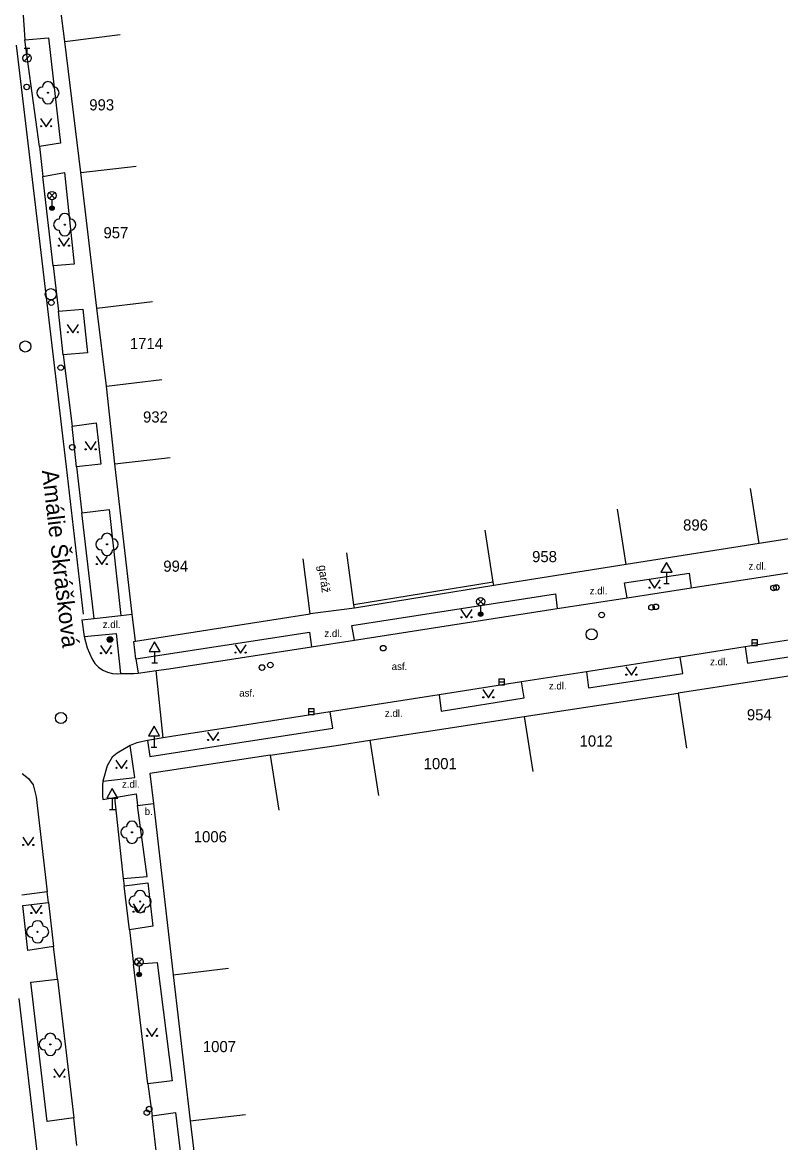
# Model space of a CAD drawing. Extents: x -539515 to -538098, y -1182060 to -1180157.
# Drawn here: x -539218.8 to -539150.8, y -1180478.7 to -1180378.2 of the extents above; entities that cross this region are included whole.
import ezdxf

# ---------------------------------------------------------------- set-up
doc = ezdxf.new("R2010")
doc.units = 0
for name, color, linetype in [('Vrstva 10', 7, 'Continuous'), ('Vrstva 11', 7, 'Continuous'), ('Vrstva 22', 7, 'Continuous'), ('Vrstva 25', 7, 'Continuous'), ('Vrstva 27', 7, 'Continuous'), ('Vrstva 28', 7, 'Continuous'), ('Vrstva 31', 7, 'Continuous'), ('Vrstva 33', 7, 'Continuous'), ('Vrstva 34', 7, 'Continuous'), ('Vrstva 36', 7, 'Continuous'), ('Vrstva 40', 7, 'Continuous'), ('Vrstva 41', 7, 'Continuous'), ('Vrstva 47', 7, 'Continuous'), ('Vrstva 49', 7, 'Continuous'), ('Vrstva 5', 7, 'Continuous'), ('Vrstva 7', 7, 'Continuous')]:
    doc.layers.add(name, color=color, linetype=linetype)

msp = doc.modelspace()

# ---------------------------------------------------------------- linework, layer by layer
at = {"layer": 'Vrstva 10'}
for p, q in [((-539218.77, -1180377.133), (-539218.59, -1180379.789)), ((-539217.32, -1180397.33), (-539219.36, -1180380.27)), ((-539217.3, -1180389.367), (-539218.59, -1180379.789)), ((-539217.3, -1180389.367), (-539216.98, -1180392.039)), ((-539216.05, -1180400.047), (-539216.98, -1180392.039)), ((-539214.86, -1180418.07), (-539217.32, -1180397.33)), ((-539216.05, -1180400.047), (-539215.59, -1180404.133)), ((-539215.17, -1180408.047), (-539215.59, -1180404.133)), ((-539215.17, -1180408.047), (-539214.37, -1180414.43)), ((-539213.97, -1180418.094), (-539214.37, -1180414.43)), ((-539213.35, -1180431.31), (-539214.86, -1180418.07)), ((-539213.97, -1180418.094), (-539213.5, -1180422.211)), ((-539212.386, -1180431.681), (-539213.5, -1180422.211)), ((-539158.812, -1180428.936), (-539146.025, -1180426.945)), ((-539170.838, -1180430.798), (-539164.566, -1180429.818)), ((-539164.566, -1180429.818), (-539158.812, -1180428.936)), ((-539189.014, -1180433.634), (-539170.838, -1180430.798)), ((-539213.497, -1180431.802), (-539213.271, -1180433.291)), ((-539192.899, -1180434.225), (-539189.014, -1180433.634)), ((-539146.424, -1180433.07), (-539153.962, -1180434.238)), ((-539205.689, -1180436.214), (-539192.899, -1180434.225)), ((-539153.962, -1180434.238), (-539159.805, -1180435.149)), ((-539159.805, -1180435.149), (-539168.224, -1180436.457)), ((-539206.183, -1180442.393), (-539206.815, -1180436.363)), ((-539168.224, -1180436.457), (-539174.045, -1180437.369)), ((-539174.045, -1180437.369), (-539181.444, -1180438.529)), ((-539181.444, -1180438.529), (-539191.218, -1180440.043)), ((-539191.218, -1180440.043), (-539199.643, -1180441.37)), ((-539199.643, -1180441.37), (-539205.452, -1180442.278)), ((-539218.851, -1180445.6), (-539218.288, -1180446.035)), ((-539218.288, -1180446.035), (-539217.87, -1180446.609)), ((-539217.87, -1180446.609), (-539217.6, -1180447.688)), ((-539217.6, -1180447.688), (-539216.6, -1180456.188)), ((-539210.566, -1180447.738), (-539209.78, -1180455.008)), ((-539209.78, -1180455.008), (-539209.69, -1180455.656)), ((-539209.21, -1180459.594), (-539209.69, -1180455.656)), ((-539216.48, -1180457.148), (-539216.6, -1180456.188)), ((-539216.48, -1180457.148), (-539216.02, -1180461.102)), ((-539209.21, -1180459.594), (-539208.85, -1180462.688)), ((-539215.67, -1180464.039), (-539216.02, -1180461.102)), ((-539207.56, -1180473.43), (-539208.85, -1180462.688)), ((-539215.67, -1180464.039), (-539214.22, -1180476.477)), ((-539207.56, -1180473.43), (-539207.19, -1180476.289)), ((-539213.94, -1180478.961), (-539214.22, -1180476.477)), ((-539206.01, -1180486.281), (-539207.19, -1180476.289))]:
    msp.add_line(p, q, dxfattribs=at)
for points in [[(-539213.271, -1180433.291), (-539213.004, -1180434.309), (-539212.587, -1180435.276), (-539212.326, -1180435.729)], [(-539212.326, -1180435.729), (-539211.992, -1180436.049), (-539211.608, -1180436.307), (-539211.185, -1180436.496), (-539210.737, -1180436.608), (-539210.275, -1180436.642), (-539210.03, -1180436.628)], [(-539210.03, -1180436.628), (-539208.829, -1180436.616), (-539208.443, -1180436.578)], [(-539208.443, -1180436.578), (-539206.815, -1180436.363), (-539205.689, -1180436.214)], [(-539207.597, -1180442.616), (-539208.566, -1180442.851), (-539209.149, -1180443.075), (-539210.332, -1180443.765), (-539210.759, -1180444.112)], [(-539205.452, -1180442.278), (-539206.183, -1180442.393), (-539207.597, -1180442.616)], [(-539210.759, -1180444.112), (-539211.205, -1180444.908), (-539211.606, -1180446.27), (-539211.651, -1180446.67), (-539211.637, -1180447.582), (-539211.593, -1180447.906)]]:
    msp.add_lwpolyline(points, dxfattribs=at)
at = {"layer": 'Vrstva 11'}
for p, q in [((-539218.59, -1180379.789), (-539216.47, -1180379.602)), ((-539216.47, -1180379.602), (-539215.39, -1180389.047)), ((-539215.39, -1180389.047), (-539217.3, -1180389.367)), ((-539216.98, -1180392.039), (-539215.06, -1180391.68)), ((-539215.06, -1180391.68), (-539214.17, -1180399.906)), ((-539214.17, -1180399.906), (-539216.05, -1180400.047)), ((-539215.59, -1180404.133), (-539213.41, -1180403.953)), ((-539213.41, -1180403.953), (-539212.97, -1180407.844)), ((-539212.97, -1180407.844), (-539215.17, -1180408.047)), ((-539214.37, -1180414.43), (-539212.19, -1180414.141)), ((-539212.19, -1180414.141), (-539211.79, -1180417.844)), ((-539211.79, -1180417.844), (-539213.97, -1180418.094)), ((-539213.5, -1180422.211), (-539211.05, -1180421.906)), ((-539211.05, -1180421.906), (-539209.986, -1180431.418)), ((-539164.805, -1180428.501), (-539158.997, -1180427.613)), ((-539158.997, -1180427.613), (-539158.812, -1180428.936)), ((-539164.566, -1180429.818), (-539164.805, -1180428.501)), ((-539189.261, -1180432.304), (-539171.007, -1180429.469)), ((-539171.007, -1180429.469), (-539170.838, -1180430.798)), ((-539189.014, -1180433.634), (-539189.261, -1180432.304)), ((-539208.645, -1180435.316), (-539193.077, -1180432.908)), ((-539193.077, -1180432.908), (-539192.899, -1180434.225)), ((-539153.962, -1180434.238), (-539153.769, -1180435.691)), ((-539153.769, -1180435.691), (-539146.155, -1180434.505)), ((-539208.645, -1180435.316), (-539208.443, -1180436.578)), ((-539159.568, -1180436.605), (-539159.805, -1180435.149)), ((-539168.224, -1180436.457), (-539168.021, -1180437.917)), ((-539168.021, -1180437.917), (-539159.568, -1180436.605)), ((-539173.79, -1180438.811), (-539174.045, -1180437.369)), ((-539181.444, -1180438.529), (-539181.241, -1180439.988)), ((-539181.241, -1180439.988), (-539173.79, -1180438.811)), ((-539190.969, -1180441.51), (-539191.218, -1180440.043)), ((-539199.302, -1180442.801), (-539190.969, -1180441.51)), ((-539207.597, -1180442.616), (-539207.403, -1180444.058)), ((-539207.403, -1180444.058), (-539199.302, -1180442.801)), ((-539207.64, -1180454.828), (-539208.483, -1180448.468)), ((-539209.78, -1180455.008), (-539207.64, -1180454.828)), ((-539209.69, -1180455.656), (-539207.57, -1180455.406)), ((-539207.57, -1180455.406), (-539207.12, -1180459.273)), ((-539216.6, -1180456.188), (-539218.88, -1180456.508)), ((-539218.78, -1180457.422), (-539216.48, -1180457.148)), ((-539218.33, -1180461.461), (-539218.78, -1180457.422)), ((-539207.12, -1180459.273), (-539209.21, -1180459.594)), ((-539216.02, -1180461.102), (-539218.33, -1180461.461)), ((-539208.85, -1180462.688), (-539206.72, -1180462.531)), ((-539206.72, -1180462.531), (-539205.38, -1180473.148)), ((-539218.06, -1180464.297), (-539215.67, -1180464.039)), ((-539216.59, -1180476.789), (-539218.06, -1180464.297)), ((-539205.38, -1180473.148), (-539207.56, -1180473.43)), ((-539207.19, -1180476.289), (-539205.09, -1180475.977)), ((-539205.09, -1180475.977), (-539203.86, -1180486.359)), ((-539214.22, -1180476.477), (-539216.59, -1180476.789))]:
    msp.add_line(p, q, dxfattribs=at)
for points in [[(-539213.497, -1180431.802), (-539212.386, -1180431.681), (-539209.986, -1180431.418), (-539208.97, -1180431.307)], [(-539213.271, -1180433.291), (-539210.419, -1180433.024), (-539210.03, -1180436.628)], [(-539208.645, -1180435.316), (-539208.816, -1180433.745), (-539208.69, -1180433.727)], [(-539211.606, -1180446.27), (-539208.73, -1180445.942), (-539209.149, -1180443.075)], [(-539211.593, -1180447.906), (-539210.566, -1180447.738), (-539208.613, -1180447.418), (-539208.483, -1180448.468), (-539207.07, -1180448.273)]]:
    msp.add_lwpolyline(points, dxfattribs=at)
at = {"layer": 'Vrstva 22'}
for centre in [(-539216.53, -1180384.531), (-539215.02, -1180396.367), (-539211.23, -1180425.039), (-539208.99, -1180450.859), (-539208.26, -1180457.07), (-539217.46, -1180459.789), (-539216.32, -1180469.883)]:
    msp.add_circle(centre, 0.05, dxfattribs=at)
for centre, start, end in [((-539216.53, -1180384.031), 0, 180), ((-539217.03, -1180384.531), 90, 270), ((-539216.03, -1180384.531), 270, 90), ((-539216.53, -1180385.031), 180, 0), ((-539215.02, -1180395.867), 0, 180), ((-539215.52, -1180396.367), 90, 270), ((-539214.52, -1180396.367), 270, 90), ((-539215.02, -1180396.867), 180, 0), ((-539211.73, -1180425.039), 90, 270), ((-539211.23, -1180424.539), 0, 180), ((-539210.73, -1180425.039), 270, 90), ((-539211.23, -1180425.539), 180, 0), ((-539208.99, -1180450.359), 0, 180), ((-539209.49, -1180450.859), 90, 270), ((-539208.49, -1180450.859), 270, 90), ((-539208.99, -1180451.359), 180, 0), ((-539208.76, -1180457.07), 90, 270), ((-539208.26, -1180456.57), 0, 180), ((-539207.76, -1180457.07), 270, 90), ((-539208.26, -1180457.57), 180, 0), ((-539217.46, -1180459.289), 0, 180), ((-539217.96, -1180459.789), 90, 270), ((-539216.96, -1180459.789), 270, 90), ((-539217.46, -1180460.289), 180, 0), ((-539216.32, -1180469.383), 0, 180), ((-539216.82, -1180469.883), 90, 270), ((-539215.82, -1180469.883), 270, 90), ((-539216.32, -1180470.383), 180, 0)]:
    msp.add_arc(centre, 0.5, start, end, dxfattribs=at)
at = {"layer": 'Vrstva 25'}
for radius in [0.25, 0.2, 0.15, 0.1, 0.05]:
    msp.add_circle((-539210.959, -1180433.571), radius, dxfattribs=at)
at = {"layer": 'Vrstva 27'}
for p, q in [((-539153.383, -1180433.861), (-539152.883, -1180433.861)), ((-539176.064, -1180437.375), (-539175.564, -1180437.375)), ((-539193.147, -1180440.04), (-539192.647, -1180440.04))]:
    msp.add_line(p, q, dxfattribs=at)
for points in [[(-539153.383, -1180434.111), (-539152.883, -1180434.111), (-539152.883, -1180433.611), (-539153.383, -1180433.611)], [(-539176.064, -1180437.625), (-539175.564, -1180437.625), (-539175.564, -1180437.125), (-539176.064, -1180437.125)], [(-539193.147, -1180440.29), (-539192.647, -1180440.29), (-539192.647, -1180439.79), (-539193.147, -1180439.79)]]:
    msp.add_lwpolyline(points, close=True, dxfattribs=at)
for centre in [(-539216.27, -1180402.602), (-539218.56, -1180407.29), (-539167.755, -1180433.105), (-539215.367, -1180440.614)]:
    msp.add_circle(centre, 0.5, dxfattribs=at)
at = {"layer": 'Vrstva 28'}
for p, q in [((-539218.65, -1180380.547), (-539218.15, -1180380.547)), ((-539218.4, -1180381.047), (-539218.4, -1180380.547)), ((-539218.658, -1180381.694), (-539218.128, -1180381.164))]:
    msp.add_line(p, q, dxfattribs=at)
for centre, radius in [((-539218.4, -1180381.422), 0.375), ((-539216.23, -1180403.359), 0.25), ((-539215.38, -1180409.188), 0.25), ((-539214.35, -1180416.328), 0.25), ((-539151.436, -1180428.944), 0.25), ((-539151.18, -1180428.906), 0.25), ((-539162.376, -1180430.689), 0.25), ((-539161.991, -1180430.641), 0.25), ((-539166.847, -1180431.371), 0.25), ((-539186.45, -1180434.35), 0.25), ((-539197.326, -1180436.086), 0.25), ((-539196.577, -1180435.854), 0.25), ((-539207.66, -1180476.008), 0.25), ((-539207.45, -1180475.688), 0.25)]:
    msp.add_circle(centre, radius, dxfattribs=at)
at = {"layer": 'Vrstva 31'}
msp.add_circle((-539218.44, -1180384.008), 0.25, dxfattribs=at)
at = {"layer": 'Vrstva 33'}
for p, q in [((-539216.435, -1180394.023), (-539215.905, -1180393.493)), ((-539216.435, -1180393.493), (-539215.905, -1180394.023)), ((-539216.17, -1180394.133), (-539216.17, -1180394.883)), ((-539177.975, -1180430.437), (-539177.445, -1180429.907)), ((-539177.975, -1180429.907), (-539177.445, -1180430.437)), ((-539177.71, -1180430.547), (-539177.71, -1180431.297)), ((-539208.615, -1180462.749), (-539208.085, -1180462.219)), ((-539208.615, -1180462.219), (-539208.085, -1180462.749)), ((-539208.35, -1180462.859), (-539208.35, -1180463.609))]:
    msp.add_line(p, q, dxfattribs=at)
for centre, radius in [((-539216.17, -1180393.758), 0.375), ((-539216.17, -1180394.883), 0.2), ((-539216.17, -1180394.883), 0.145), ((-539216.17, -1180394.883), 0.0876), ((-539177.71, -1180430.172), 0.375), ((-539177.71, -1180431.297), 0.2), ((-539177.71, -1180431.297), 0.145), ((-539177.71, -1180431.297), 0.0876), ((-539208.35, -1180462.484), 0.375), ((-539208.35, -1180463.609), 0.2), ((-539208.35, -1180463.609), 0.145), ((-539208.35, -1180463.609), 0.0876)]:
    msp.add_circle(centre, radius, dxfattribs=at)
at = {"layer": 'Vrstva 34'}
for p, q in [((-539161.033, -1180427.516), (-539161.033, -1180428.534)), ((-539161.283, -1180428.534), (-539160.783, -1180428.534)), ((-539206.961, -1180434.634), (-539206.961, -1180435.652)), ((-539207.211, -1180435.652), (-539206.711, -1180435.652)), ((-539207.015, -1180442.219), (-539207.015, -1180443.237)), ((-539207.265, -1180443.237), (-539206.765, -1180443.237)), ((-539210.755, -1180447.802), (-539210.755, -1180448.82)), ((-539211.005, -1180448.82), (-539210.505, -1180448.82))]:
    msp.add_line(p, q, dxfattribs=at)
for points in [[(-539161.533, -1180427.516), (-539160.533, -1180427.516), (-539161.033, -1180426.65)], [(-539207.461, -1180434.634), (-539206.461, -1180434.634), (-539206.961, -1180433.768)], [(-539207.515, -1180442.219), (-539206.515, -1180442.219), (-539207.015, -1180441.353)], [(-539211.255, -1180447.802), (-539210.255, -1180447.802), (-539210.755, -1180446.936)]]:
    msp.add_lwpolyline(points, close=True, dxfattribs=at)
at = {"layer": 'Vrstva 36'}
for points in [[(-539217.195, -1180386.836), (-539216.695, -1180387.586), (-539216.195, -1180386.836)], [(-539215.596, -1180397.547), (-539215.096, -1180398.297), (-539214.596, -1180397.547)], [(-539214.796, -1180405.313), (-539214.296, -1180406.063), (-539213.796, -1180405.313)], [(-539213.196, -1180415.813), (-539212.696, -1180416.563), (-539212.196, -1180415.813)], [(-539212.196, -1180426.102), (-539211.696, -1180426.852), (-539211.196, -1180426.102)], [(-539162.602, -1180428.221), (-539162.102, -1180428.971), (-539161.602, -1180428.221)], [(-539179.478, -1180430.879), (-539178.978, -1180431.629), (-539178.478, -1180430.879)], [(-539211.817, -1180434.095), (-539211.317, -1180434.845), (-539210.817, -1180434.095)], [(-539199.745, -1180434.041), (-539199.245, -1180434.791), (-539198.745, -1180434.041)], [(-539164.688, -1180436.021), (-539164.188, -1180436.771), (-539163.688, -1180436.021)], [(-539177.514, -1180438.061), (-539177.014, -1180438.811), (-539176.514, -1180438.061)], [(-539202.211, -1180441.881), (-539201.711, -1180442.631), (-539201.211, -1180441.881)], [(-539210.429, -1180444.38), (-539209.929, -1180445.13), (-539209.429, -1180444.38)], [(-539218.795, -1180451.297), (-539218.295, -1180452.047), (-539217.795, -1180451.297)], [(-539218.074, -1180457.398), (-539217.574, -1180458.148), (-539217.074, -1180457.398)], [(-539208.896, -1180457.281), (-539208.396, -1180458.031), (-539207.896, -1180457.281)], [(-539207.697, -1180468.414), (-539207.197, -1180469.164), (-539206.697, -1180468.414)], [(-539215.995, -1180472.086), (-539215.495, -1180472.836), (-539214.995, -1180472.086)]]:
    msp.add_lwpolyline(points, dxfattribs=at)
for centre in [(-539217.145, -1180387.536), (-539216.246, -1180387.536), (-539215.546, -1180398.247), (-539214.647, -1180398.247), (-539214.746, -1180406.013), (-539213.847, -1180406.013), (-539213.146, -1180416.513), (-539212.247, -1180416.513), (-539212.146, -1180426.802), (-539211.247, -1180426.802), (-539162.552, -1180428.921), (-539161.653, -1180428.921), (-539179.428, -1180431.579), (-539178.529, -1180431.579), (-539211.767, -1180434.795), (-539210.868, -1180434.795), (-539199.695, -1180434.741), (-539198.796, -1180434.741), (-539164.638, -1180436.721), (-539163.739, -1180436.721), (-539177.464, -1180438.761), (-539176.565, -1180438.761), (-539202.161, -1180442.581), (-539201.262, -1180442.581), (-539210.379, -1180445.08), (-539209.48, -1180445.08), (-539218.745, -1180451.997), (-539217.846, -1180451.997), (-539208.846, -1180457.981), (-539207.947, -1180457.981), (-539218.024, -1180458.098), (-539217.125, -1180458.098), (-539207.647, -1180469.114), (-539206.748, -1180469.114), (-539215.945, -1180472.786), (-539215.046, -1180472.786)]:
    msp.add_circle(centre, 0.05, dxfattribs=at)
at = {"layer": 'Vrstva 5'}
for p, q in [((-539215.01, -1180379.938), (-539216.54, -1180368.102)), ((-539215.01, -1180379.938), (-539210.049, -1180379.313)), ((-539213.59, -1180391.688), (-539215.01, -1180379.938)), ((-539213.59, -1180391.688), (-539208.624, -1180391.102)), ((-539212.13, -1180403.844), (-539213.59, -1180391.688)), ((-539212.13, -1180403.844), (-539207.164, -1180403.258)), ((-539211.29, -1180410.844), (-539212.13, -1180403.844)), ((-539211.29, -1180410.844), (-539206.324, -1180410.258)), ((-539210.53, -1180417.82), (-539211.29, -1180410.844)), ((-539210.53, -1180417.82), (-539205.564, -1180417.234)), ((-539152.73, -1180424.953), (-539153.505, -1180420.016)), ((-539164.65, -1180426.828), (-539165.435, -1180421.891)), ((-539176.577, -1180428.414), (-539177.314, -1180423.773)), ((-539142.9, -1180423.453), (-539152.73, -1180424.953)), ((-539189.08, -1180430.453), (-539189.713, -1180425.797)), ((-539152.73, -1180424.953), (-539164.65, -1180426.828)), ((-539192.99, -1180431.281), (-539193.64, -1180426.32)), ((-539164.65, -1180426.828), (-539176.53, -1180428.711)), ((-539176.53, -1180428.711), (-539176.577, -1180428.414)), ((-539189.04, -1180430.75), (-539192.99, -1180431.281)), ((-539189.04, -1180430.75), (-539189.08, -1180430.453)), ((-539208.69, -1180433.727), (-539192.99, -1180431.281)), ((-539146.06, -1180436.227), (-539159.98, -1180438.383)), ((-539173.79, -1180440.477), (-539159.98, -1180438.383)), ((-539159.98, -1180438.383), (-539159.23, -1180443.328)), ((-539187.64, -1180442.609), (-539173.79, -1180440.477)), ((-539173.79, -1180440.477), (-539173.03, -1180445.422)), ((-539190.66, -1180443.078), (-539187.64, -1180442.609)), ((-539187.64, -1180442.609), (-539186.885, -1180447.555)), ((-539196.58, -1180443.93), (-539190.66, -1180443.078)), ((-539196.58, -1180443.93), (-539207.38, -1180445.594)), ((-539196.58, -1180443.93), (-539195.825, -1180448.875)), ((-539205.29, -1180463.641), (-539200.324, -1180463.055)), ((-539205.29, -1180463.641), (-539203.77, -1180476.742)), ((-539217.46, -1180479.75), (-539219.12, -1180465.758)), ((-539203.77, -1180476.742), (-539198.804, -1180476.156)), ((-539203.77, -1180476.742), (-539202.23, -1180489.648))]:
    msp.add_line(p, q, dxfattribs=at)
for points in [[(-539208.69, -1180433.727), (-539208.97, -1180431.307), (-539210.53, -1180417.82)], [(-539207.38, -1180445.594), (-539207.07, -1180448.273), (-539205.29, -1180463.641)]]:
    msp.add_lwpolyline(points, dxfattribs=at)
at = {"layer": 'Vrstva 7'}
for p, q in [((-539176.577, -1180428.414), (-539189.08, -1180430.453)), ((-539176.53, -1180428.711), (-539189.04, -1180430.75))]:
    msp.add_line(p, q, dxfattribs=at)

# ---------------------------------------------------------------- texts
at = {"layer": 'Vrstva 40'}
for s, p in [('z.dl.', (-539153.68, -1180427.307)), ('z.dl.', (-539167.93, -1180429.526)), ('z.dl.', (-539211.612, -1180432.541)), ('z.dl.', (-539191.731, -1180433.349)), ('asf.', (-539185.691, -1180436.311)), ('z.dl.', (-539157.122, -1180435.881)), ('z.dl.', (-539171.587, -1180438.049)), ('asf.', (-539199.37, -1180438.686)), ('z.dl.', (-539186.299, -1180440.511)), ('z.dl.', (-539209.891, -1180446.864)), ('b.', (-539207.849, -1180449.314))]:
    msp.add_text(s, height=0.65, dxfattribs=at).set_placement(p)
at = {"layer": 'Vrstva 41'}
msp.add_text('garáž', height=0.75, rotation=277.5, dxfattribs=at).set_placement((-539192.269, -1180426.938))
at = {"layer": 'Vrstva 47'}
for s, p in [('993', (-539212.822, -1180386.117)), ('957', (-539211.549, -1180397.586)), ('1714', (-539209.183, -1180407.523)), ('932', (-539208, -1180414.109)), ('896', (-539159.545, -1180423.796)), ('958', (-539173.093, -1180426.633)), ('994', (-539206.181, -1180427.492)), ('954', (-539153.82, -1180440.82)), ('1012', (-539168.833, -1180443.172)), ('1001', (-539182.824, -1180445.203)), ('1006', (-539203.45, -1180451.758)), ('1007', (-539202.631, -1180470.578))]:
    msp.add_text(s, height=1, dxfattribs=at).set_placement(p)
at = {"layer": 'Vrstva 49'}
msp.add_text('Amálie Škrášková', height=1.5, rotation=276.64611, dxfattribs=at).set_placement((-539217.082, -1180418.422))

doc.saveas('drawing.dxf')
